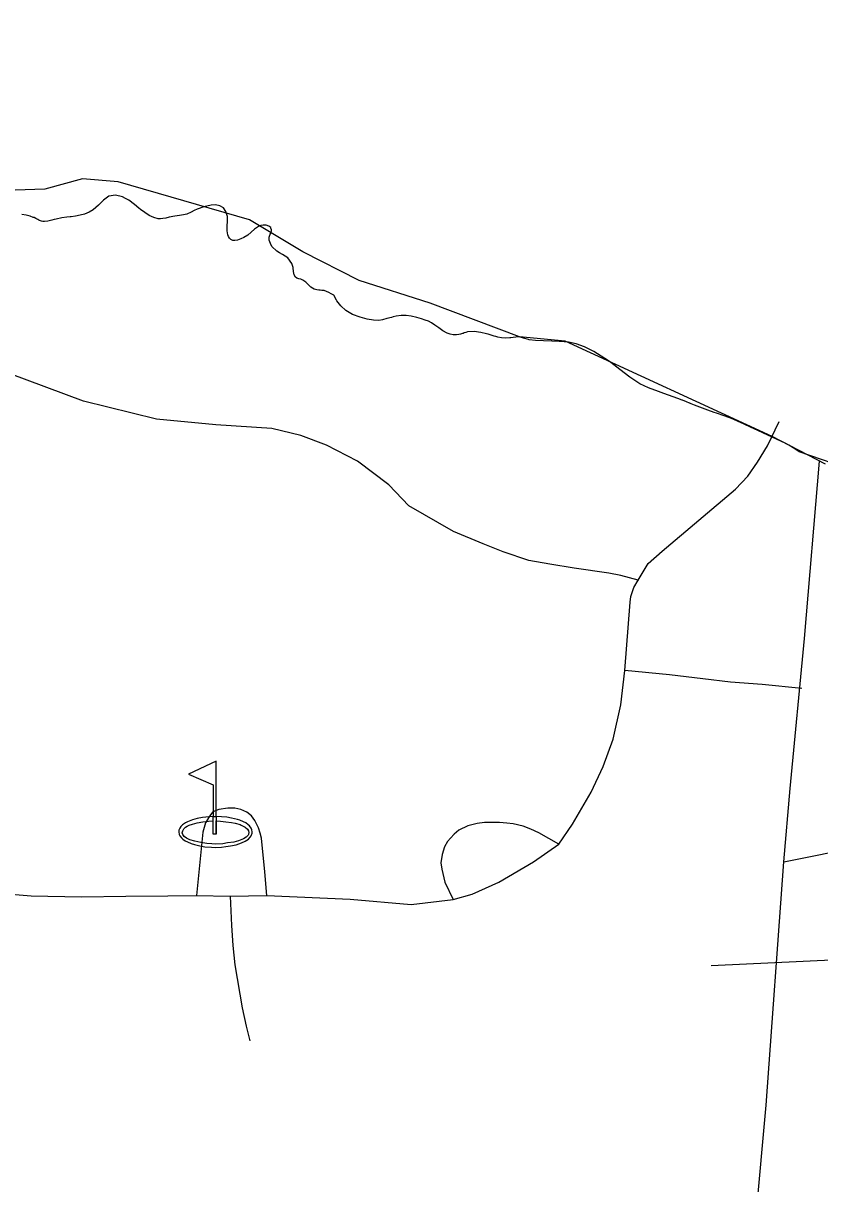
# Model space of a CAD drawing. Extents: x 884530 to 1028605, y 526725 to 653634.
# Drawn here: x 934199 to 935576, y 630045 to 632053 of the extents above; entities that cross this region are included whole.
import ezdxf

# ---------------------------------------------------------------- set-up
doc = ezdxf.new("R2010")
doc.units = 0
for name, color, linetype in [('Exist Boundary Political City Limit New', 7, 'Continuous'), ('Exist Boundary Political CountyLine', 7, 'Continuous'), ('Exist Cultural Recreational Golf Course CELL', 7, 'Continuous'), ('Exist Hydrographic Creek Single Shore', 7, 'Continuous'), ('Exist Road Non-System Type 51', 7, 'Continuous'), ('Exist Road Primary NC Attributed', 7, 'Continuous'), ('Exist Road Secondary Type 51 Attributed', 7, 'Continuous'), ('Map Preparation Boundary City Limit Buffer Line', 7, 'Continuous')]:
    doc.layers.add(name, color=color, linetype=linetype)

msp = doc.modelspace()

# ---------------------------------------------------------------- linework, layer by layer
at = {"layer": 'Exist Boundary Political City Limit New'}
for points in [[(934629, 631666.6), (934626.2, 631671.9), (934624.4, 631677.6), (934624.2, 631683.1), (934626, 631688.1), (934626.9, 631689.8), (934627.5, 631691.1), (934628, 631693.2), (934628.2, 631695.4), (934627.1, 631698.4), (934626.8, 631699.3), (934623.4, 631702), (934618.9, 631703.5), (934615.2, 631703.8), (934613.9, 631703.8), (934609.6, 631703), (934605.6, 631701.3), (934602.1, 631699.1), (934599, 631696.6), (934593.2, 631691.6), (934587.4, 631686.6), (934580.1, 631682), (934575.4, 631680.2), (934569.6, 631677.8), (934564.9, 631676.9), (934561.1, 631677.3), (934558, 631678.7), (934555.6, 631681), (934554, 631683.8), (934552.8, 631686.9), (934552.1, 631690.3), (934551.6, 631693.8), (934551.7, 631702.4), (934552.3, 631710.2), (934552, 631718.4), (934549.4, 631727.4), (934544.9, 631733.7), (934538.8, 631737.3), (934531.4, 631738.7), (934523.6, 631738.4), (934511.2, 631735.6), (934499.6, 631731.1), (934494.6, 631728.8), (934489.4, 631726.4), (934481.5, 631722.8), (934476.1, 631721.4), (934469.2, 631720.3), (934464.9, 631719.6), (934460.9, 631719.1), (934451.3, 631717.2), (934445.4, 631715.9), (934440.4, 631714.9), (934436.1, 631714.4), (934432.9, 631714.6), (934431.9, 631714.6), (934424.4, 631716.6), (934416.8, 631720.3), (934409, 631725.3), (934401.5, 631731), (934398.9, 631733.1), (934391.3, 631739.4), (934381.2, 631746.9), (934375.9, 631749.9), (934370.6, 631752.8), (934358.2, 631755.8), (934347.1, 631753.8), (934337.7, 631747.1), (934329.1, 631738.4), (934320, 631730.2), (934312.8, 631725.9), (934305, 631722.9), (934297, 631720.8), (934289, 631719.2), (934281.4, 631718.1), (934279.9, 631717.9), (934274, 631717.2), (934265.8, 631716.1), (934256, 631714.2), (934252.4, 631713.3), (934248.2, 631712.2), (934241.6, 631710.5), (934235.8, 631709.8), (934232.9, 631710.2), (934230.1, 631710.6), (934228.8, 631711.1), (934226.9, 631711.8), (934225.9, 631712.2), (934223.8, 631713.3), (934220.6, 631715), (934217.4, 631716.6), (934216.1, 631717.1), (934210.7, 631719.1), (934203.8, 631720.7), (934196.2, 631722.2)], [(935272.6, 631425.6), (935265.2, 631429), (935247.8, 631440.4), (935230.6, 631454), (935215.2, 631465.8), (935210.9, 631469), (935185.9, 631484.8), (935169.4, 631493), (935155.2, 631498.1), (935141.6, 631501), (935127.1, 631502.4), (935125.4, 631502.4), (935112.9, 631502.9), (935098.3, 631503.3), (935084.8, 631504), (935073.6, 631505.4), (935072.5, 631505.6), (935063.7, 631508.3), (935060.6, 631509), (935054.5, 631510.3), (935041.9, 631508.8), (935040.5, 631508.7), (935033.1, 631508.3), (935025.9, 631508.7), (935019.5, 631509.8), (935016.1, 631510.8), (935013.3, 631511.5), (935002.9, 631514.7), (935002.3, 631514.9), (935000, 631515.6), (934990.4, 631518), (934978.5, 631519.8), (934967.1, 631518.9), (934964.2, 631518.1), (934961.4, 631517), (934959.8, 631516.4), (934958.3, 631515.9), (934954.8, 631514.8), (934952.3, 631514.3), (934948.3, 631513.6), (934942.5, 631513.6), (934937.1, 631514.7), (934931.9, 631516.8), (934924.7, 631520.9), (934917.4, 631526.1), (934910.9, 631530.8), (934905, 631534.7), (934899.9, 631537.2), (934894.1, 631539.4), (934887.3, 631541.4), (934879.6, 631543.7), (934869.6, 631546.2), (934860.8, 631547.3), (934852.3, 631547.2), (934843.6, 631545.9), (934838.8, 631544.8), (934835.6, 631544.1), (934827.5, 631541.9), (934819.9, 631540), (934813.6, 631538.9), (934804.4, 631539.1), (934793.6, 631540.8), (934781.5, 631544.2), (934768.5, 631549.1), (934762.7, 631552.4), (934756.9, 631555.8), (934748.2, 631563.8), (934741.4, 631572.8), (934740.8, 631573.9), (934735.7, 631582.2), (934731.4, 631584.9), (934727.2, 631587.2), (934723.2, 631589.1), (934719.3, 631590.3), (934715.4, 631590.7), (934712.2, 631591), (934711.2, 631591.1), (934709.9, 631591.2), (934706.8, 631591.7), (934701.9, 631593.1), (934696, 631596.5), (934691.6, 631600.9), (934689.2, 631603.2), (934687.4, 631605.2), (934682.3, 631608.7), (934678.9, 631609.9), (934678.2, 631610.2), (934675.3, 631611), (934672.1, 631612.1), (934669.6, 631613.4), (934667.2, 631617.7), (934666.2, 631623.7), (934665.5, 631629.6), (934665.4, 631630.6), (934663.6, 631637.4), (934656.6, 631646.8), (934647.2, 631652.9), (934642.1, 631655.9), (934637.4, 631658.6), (934629, 631666.6)], [(935638.1, 631277.6), (935540.6, 631311.6), (935533.2, 631316.5), (935530.4, 631318.2), (935523.1, 631322.8), (935517.8, 631325.9), (935461.5, 631351.9), (935457.8, 631353.6), (935445.8, 631359.1), (935434.2, 631364.6), (935423.7, 631369.1), (935411.3, 631373.8), (935397.9, 631378.2), (935393.7, 631379.7), (935382.5, 631383.5), (935364.3, 631390.2), (935359.9, 631392), (935354.1, 631394.3), (935351.6, 631395.4), (935350.9, 631395.6), (935345.8, 631397.8), (935339.1, 631400.6), (935338.3, 631400.9), (935330.9, 631403.8), (935314.8, 631409.6), (935306.9, 631412.3), (935297.4, 631415.6), (935280.2, 631422), (935272.6, 631425.6)]]:
    msp.add_lwpolyline(points, dxfattribs=at)
at = {"layer": 'Exist Boundary Political CountyLine'}
msp.add_lwpolyline([(935586.1, 631290), (935493.8, 631337.9), (935136, 631503.1), (935057, 631510.2), (934902.6, 631568.9), (934780, 631607.9), (934682.4, 631657.7), (934590.1, 631712.7), (934362.8, 631778.5), (934301.5, 631783.8), (934235.9, 631766), (934132.9, 631762.5)], dxfattribs=at)
at = {"layer": 'Exist Cultural Recreational Golf Course CELL'}
msp.add_lwpolyline([(934532.7, 630776), (934484.4, 630753.6), (934527, 630734.9), (934527, 630680.3), (934532.7, 630680.3), (934532.7, 630672.7), (934532.7, 630649.9), (934532.7, 630672.7), (934539.9, 630672.2), (934549.2, 630671.2), (934558.8, 630670), (934565.2, 630668.7), (934573.7, 630666.2), (934575.8, 630665.5), (934582.7, 630661.9), (934586.4, 630658.6), (934588.1, 630655.7), (934589, 630652.8), (934588.9, 630651.4), (934588.6, 630650.2), (934588.3, 630649.2), (934587.6, 630648), (934584.4, 630644.4), (934579.6, 630641.5), (934571.2, 630638.4), (934563.1, 630636.1), (934552.3, 630634.4), (934544.1, 630633.2), (934531.8, 630632.6), (934525, 630633.2), (934516.1, 630633.6), (934506.1, 630635), (934495.7, 630637.3), (934486.8, 630639.9), (934480.9, 630642.5), (934477.2, 630645.4), (934474.6, 630649), (934473.9, 630652.1), (934474.6, 630655.4), (934476.8, 630658.8), (934479.3, 630661.7), (934482.1, 630663.3), (934485.6, 630665.1), (934491.4, 630667.1), (934499.4, 630669.2), (934509.4, 630671), (934519.2, 630672.2), (934527, 630672.7), (934527, 630680.3), (934532.7, 630680.3), (934532.7, 630649.9), (934527, 630649.9), (934527, 630672.7), (934527, 630680.3), (934514.7, 630679.2), (934508.8, 630678.7), (934499.4, 630676.5), (934491.6, 630674.6), (934483, 630671.2), (934479.2, 630669), (934474.4, 630666.1), (934471.3, 630662.7), (934469.4, 630660.2), (934468.1, 630656.4), (934467.8, 630653.5), (934468.7, 630649), (934469.5, 630646.9), (934472.3, 630643.2), (934474.8, 630641), (934479, 630638.1), (934482.6, 630636.3), (934489.5, 630633.4), (934495.2, 630631.9), (934504.4, 630629.7), (934513, 630628), (934524.1, 630627), (934531.2, 630626.7), (934541.5, 630627.3), (934549.2, 630628.1), (934557.3, 630629.5), (934567.1, 630631.4), (934576.5, 630634.7), (934582.4, 630637.7), (934588.1, 630641.1), (934591.1, 630644.2), (934592.9, 630646.7), (934593.7, 630648.3), (934594.1, 630649.6), (934594.5, 630651.5), (934594.8, 630653.6), (934594.3, 630657), (934593, 630660.2), (934589.9, 630664), (934588, 630666.1), (934583.5, 630669.1), (934580, 630671.1), (934573.6, 630673.7), (934569.3, 630674.9), (934559.2, 630677.6), (934550.8, 630679.1), (934532.7, 630680.3)], close=True, dxfattribs=at)
at = {"layer": 'Exist Hydrographic Creek Single Shore'}
msp.add_lwpolyline([(935388.8, 630422.3), (936073.8, 630454.5), (936241.9, 630490.5), (936403.4, 630575.9), (936687.1, 630816.3), (936932.6, 631149.4), (937161.7, 631725.6), (937576.6, 632360.6), (937644.8, 632641.3), (937633.6, 632792.6)], dxfattribs=at)
at = {"layer": 'Exist Road Non-System Type 51'}
for p, q in [((934498.3, 630543.5), (934556.4, 630542.1)), ((934556.4, 630542.1), (934619.9, 630543.5))]:
    msp.add_line(p, q, dxfattribs=at)
for points in [[(935263.3, 631089.3), (935262.3, 631089.5), (935232.3, 631097.6), (935211.3, 631101.5), (935151.6, 631110), (935109.3, 631117), (935073, 631123.1), (935028.7, 631138.2), (934994.4, 631152.3), (934943.1, 631173.5), (934865.5, 631217.8), (934831.2, 631254.1), (934776.8, 631295.4), (934723.4, 631322.6), (934679.1, 631339.7), (934628.7, 631351.8), (934531.9, 631357.9), (934429.2, 631367.9), (934303.2, 631399.2), (934107.8, 631471.7), (934060.4, 631484.8), (934021.2, 631491.9), (933982.8, 631491.9), (933924.4, 631484.8)], [(935262.2, 631089.3), (935262.3, 631089.5), (935279.6, 631118.1), (935303.8, 631139.2), (935430.7, 631247), (935451.9, 631269.2), (935468.8, 631293.2), (935486.2, 631321.6), (935506.2, 631363.9)], [(935239.2, 630932.9), (935248.7, 631051.4), (935249.4, 631061), (935252.4, 631069.7), (935254.7, 631076.4), (935262.2, 631089.3)], [(935125, 630632.2), (935148.5, 630666.7), (935180.8, 630722.1), (935202, 630766.5), (935219.2, 630813.8), (935232.6, 630873.5), (935239.2, 630932.9)], [(935545.2, 630902), (935476.8, 630908.6), (935422, 630912.5), (935374.3, 630918.5), (935316.5, 630925.3), (935239.2, 630932.9)], [(934619.9, 630543.5), (934616.7, 630584.6), (934610.6, 630642.5), (934608.7, 630651.5), (934605.6, 630660.9), (934599.1, 630673.6), (934593.3, 630681.6), (934585.3, 630687.5), (934574.9, 630692.3), (934565, 630694.4), (934552.4, 630694.4), (934536.8, 630692.6), (934526.9, 630688.1), (934520.8, 630680.9), (934513.8, 630669.1), (934509.2, 630653.1), (934498.3, 630543.5)], [(935125, 630632.2), (935090.7, 630652.2), (935076.8, 630658.3), (935063.2, 630663.6), (935046.3, 630667.3), (935035.4, 630668.8), (935022.6, 630669.9), (935009.9, 630669.9), (934996.4, 630669.6), (934984, 630668.1), (934967.5, 630664.3), (934952, 630656.4), (934943.8, 630649.6), (934937.6, 630642.9), (934932.4, 630636.9), (934927.2, 630627.5), (934923.1, 630614.7), (934921.2, 630600.1), (934922.7, 630589.1), (934927.9, 630566.6), (934942.2, 630536.5)], [(934942.2, 630536.5), (934975.2, 630545.6), (935021.1, 630566.7), (935081, 630602), (935125, 630632.2)], [(934102.8, 630561.4), (934157.3, 630547.8), (934212.4, 630543), (934299.7, 630541.2), (934376.3, 630542.4), (934448.9, 630542.7), (934498.3, 630543.5)], [(934556.4, 630542.1), (934558.8, 630491.5), (934561.1, 630456.7), (934564.8, 630423.4), (934577.2, 630349.2), (934584.5, 630317.1), (934590.4, 630291.9)], [(934619.9, 630543.5), (934764.1, 630537), (934869.5, 630527.9), (934942.2, 630536.5)]]:
    msp.add_lwpolyline(points, dxfattribs=at)
at = {"layer": 'Exist Road Primary NC Attributed'}
for points in [[(935514.1, 630601.6), (935525.2, 630728.7), (935550.1, 630988.1), (935576, 631295.3)], [(935436.5, 629322.2), (935442.2, 629552.9), (935449.1, 629782.5), (935466.4, 629989.5), (935483.4, 630180.8), (935514.1, 630601.6)]]:
    msp.add_lwpolyline(points, dxfattribs=at)
at = {"layer": 'Exist Road Secondary Type 51 Attributed'}
msp.add_lwpolyline([(935514.1, 630601.6), (935649.2, 630629.1), (936554.1, 630848.5), (936594.1, 630862.2), (936628.4, 630870.7), (936661.8, 630882.1), (936684.8, 630893.4), (936725.1, 630900.8), (936754.8, 630916.9), (936764.2, 630920.2), (936821.9, 630951), (936888.2, 630981.1), (936928.3, 631009.1), (937010, 631073.5), (937044.1, 631119.4), (937086.2, 631169.8), (937121.3, 631225.5), (937144.3, 631260.5), (937168.5, 631318.1), (937198.6, 631364.8), (937231.2, 631427), (937270.2, 631469.5), (937347.2, 631546.7)], dxfattribs=at)
at = {"layer": 'Map Preparation Boundary City Limit Buffer Line'}
for points in [[(934629, 631666.6), (934626.2, 631671.9), (934624.4, 631677.6), (934624.2, 631683.1), (934626, 631688.1), (934626.9, 631689.8), (934627.5, 631691.1), (934628, 631693.2), (934628.2, 631695.4), (934627.1, 631698.4), (934626.8, 631699.3), (934623.4, 631702), (934618.9, 631703.5), (934615.2, 631703.8), (934613.9, 631703.8), (934609.6, 631703), (934605.6, 631701.3), (934602.1, 631699.1), (934599, 631696.6), (934593.2, 631691.6), (934587.4, 631686.6), (934580.1, 631682), (934575.4, 631680.2), (934569.6, 631677.8), (934564.9, 631676.9), (934561.1, 631677.3), (934558, 631678.7), (934555.6, 631681), (934554, 631683.8), (934552.8, 631686.9), (934552.1, 631690.3), (934551.6, 631693.8), (934551.7, 631702.4), (934552.3, 631710.2), (934552, 631718.4), (934549.4, 631727.4), (934544.9, 631733.7), (934538.8, 631737.3), (934531.4, 631738.7), (934523.6, 631738.4), (934511.2, 631735.6), (934499.6, 631731.1), (934494.6, 631728.8), (934489.4, 631726.4), (934481.5, 631722.8), (934476.1, 631721.4), (934469.2, 631720.3), (934464.9, 631719.6), (934460.9, 631719.1), (934451.3, 631717.2), (934445.4, 631715.9), (934440.4, 631714.9), (934436.1, 631714.4), (934432.9, 631714.6), (934431.9, 631714.6), (934424.4, 631716.6), (934416.8, 631720.3), (934409, 631725.3), (934401.5, 631731), (934398.9, 631733.1), (934391.3, 631739.4), (934381.2, 631746.9), (934375.9, 631749.9), (934370.6, 631752.8), (934358.2, 631755.8), (934347.1, 631753.8), (934337.7, 631747.1), (934329.1, 631738.4), (934320, 631730.2), (934312.8, 631725.9), (934305, 631722.9), (934297, 631720.8), (934289, 631719.2), (934281.4, 631718.1), (934279.9, 631717.9), (934274, 631717.2), (934265.8, 631716.1), (934256, 631714.2), (934252.4, 631713.3), (934248.2, 631712.2), (934241.6, 631710.5), (934235.8, 631709.8), (934232.9, 631710.2), (934230.1, 631710.6), (934228.8, 631711.1), (934226.9, 631711.8), (934225.9, 631712.2), (934223.8, 631713.3), (934220.6, 631715), (934217.4, 631716.6), (934216.1, 631717.1), (934210.7, 631719.1), (934203.8, 631720.7), (934196.2, 631722.2)], [(935272.6, 631425.6), (935265.2, 631429), (935247.8, 631440.4), (935230.6, 631454), (935215.2, 631465.8), (935210.9, 631469), (935185.9, 631484.8), (935169.4, 631493), (935155.2, 631498.1), (935141.6, 631501), (935127.1, 631502.4), (935125.4, 631502.4), (935112.9, 631502.9), (935098.3, 631503.3), (935084.8, 631504), (935073.6, 631505.4), (935072.5, 631505.6), (935063.7, 631508.3), (935060.6, 631509), (935054.5, 631510.3), (935041.9, 631508.8), (935040.5, 631508.7), (935033.1, 631508.3), (935025.9, 631508.7), (935019.5, 631509.8), (935016.1, 631510.8), (935013.3, 631511.5), (935002.9, 631514.7), (935002.3, 631514.9), (935000, 631515.6), (934990.4, 631518), (934978.5, 631519.8), (934967.1, 631518.9), (934964.2, 631518.1), (934961.4, 631517), (934959.8, 631516.4), (934958.3, 631515.9), (934954.8, 631514.8), (934952.3, 631514.3), (934948.3, 631513.6), (934942.5, 631513.6), (934937.1, 631514.7), (934931.9, 631516.8), (934924.7, 631520.9), (934917.4, 631526.1), (934910.9, 631530.8), (934905, 631534.7), (934899.9, 631537.2), (934894.1, 631539.4), (934887.3, 631541.4), (934879.6, 631543.7), (934869.6, 631546.2), (934860.8, 631547.3), (934852.3, 631547.2), (934843.6, 631545.9), (934838.8, 631544.8), (934835.6, 631544.1), (934827.5, 631541.9), (934819.9, 631540), (934813.6, 631538.9), (934804.4, 631539.1), (934793.6, 631540.8), (934781.5, 631544.2), (934768.5, 631549.1), (934762.7, 631552.4), (934756.9, 631555.8), (934748.2, 631563.8), (934741.4, 631572.8), (934740.8, 631573.9), (934735.7, 631582.2), (934731.4, 631584.9), (934727.2, 631587.2), (934723.2, 631589.1), (934719.3, 631590.3), (934715.4, 631590.7), (934712.2, 631591), (934711.2, 631591.1), (934709.9, 631591.2), (934706.8, 631591.7), (934701.9, 631593.1), (934696, 631596.5), (934691.6, 631600.9), (934689.2, 631603.2), (934687.4, 631605.2), (934682.3, 631608.7), (934678.9, 631609.9), (934678.2, 631610.2), (934675.3, 631611), (934672.1, 631612.1), (934669.6, 631613.4), (934667.2, 631617.7), (934666.2, 631623.7), (934665.5, 631629.6), (934665.4, 631630.6), (934663.6, 631637.4), (934656.6, 631646.8), (934647.2, 631652.9), (934642.1, 631655.9), (934637.4, 631658.6), (934629, 631666.6)], [(935638.1, 631277.6), (935540.6, 631311.6), (935533.2, 631316.5), (935530.4, 631318.2), (935523.1, 631322.8), (935517.8, 631325.9), (935461.5, 631351.9), (935457.8, 631353.6), (935445.8, 631359.1), (935434.2, 631364.6), (935423.7, 631369.1), (935411.3, 631373.8), (935397.9, 631378.2), (935393.7, 631379.7), (935382.5, 631383.5), (935364.3, 631390.2), (935359.9, 631392), (935354.1, 631394.3), (935351.6, 631395.4), (935350.9, 631395.6), (935345.8, 631397.8), (935339.1, 631400.6), (935338.3, 631400.9), (935330.9, 631403.8), (935314.8, 631409.6), (935306.9, 631412.3), (935297.4, 631415.6), (935280.2, 631422), (935272.6, 631425.6)]]:
    msp.add_lwpolyline(points, dxfattribs=at)

doc.saveas('drawing.dxf')
